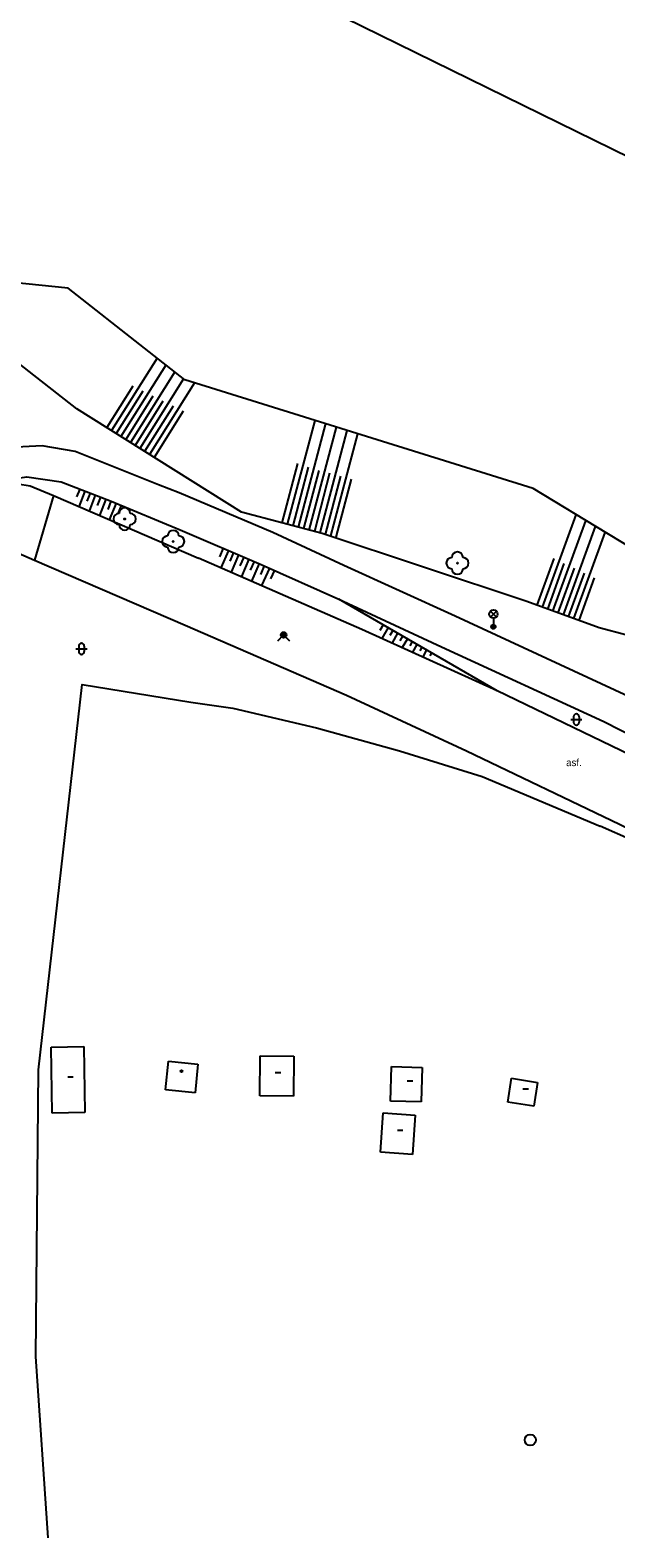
# Model space of a CAD drawing. Extents: x -598932 to -598196, y -1162207 to -1161504.
# Drawn here: x -598340.5 to -598288, y -1162207 to -1162071.8 of the extents above; entities that cross this region are included whole.
import ezdxf

# ---------------------------------------------------------------- set-up
doc = ezdxf.new("R2010")
doc.units = 0
for name, color, linetype in [('DOP - budovy nerozlisene - VP', 7, 'Continuous'), ('DOP - rozhrani ploch obecne', 7, 'Continuous'), ('Level 22', 7, 'Continuous'), ('Level 27', 7, 'Continuous'), ('Level 31', 7, 'Continuous'), ('Level 33', 7, 'Continuous'), ('Level 36', 7, 'Continuous'), ('Level 39', 7, 'Continuous'), ('TM - budovy zdene_ betonove - VP', 7, 'Continuous'), ('TM - chodniky - VP', 7, 'Continuous'), ('TM - hladina vodniho toku_ bazenu_ nadrze', 7, 'Continuous'), ('TM - horni hrana svahu', 7, 'Continuous'), ('TM - plot dreveny_ kovovy - VP', 7, 'Continuous'), ('TM - popis povrchu', 7, 'Continuous'), ('TM - rozhrani ploch obecne - VP', 7, 'Continuous'), ('TM - srafovani', 7, 'Continuous'), ('TM - vjezd na pozemek', 7, 'Continuous')]:
    doc.layers.add(name, color=color, linetype=linetype)

msp = doc.modelspace()

# ---------------------------------------------------------------- linework, layer by layer
at = {"layer": 'DOP - budovy nerozlisene - VP'}
for points in [[(-598338.59, -1162162.99), (-598335.67, -1162162.94)], [(-598338.5, -1162168.89), (-598338.59, -1162162.99)], [(-598335.67, -1162162.94), (-598335.58, -1162168.85)], [(-598319.9, -1162167.34), (-598319.87, -1162163.75)], [(-598319.87, -1162163.75), (-598316.87, -1162163.78)], [(-598316.87, -1162163.78), (-598316.9, -1162167.37)], [(-598308.21, -1162167.82), (-598308.12, -1162164.73)], [(-598308.12, -1162164.73), (-598305.37, -1162164.81)], [(-598305.37, -1162164.81), (-598305.47, -1162167.9)], [(-598297.71, -1162167.91), (-598297.37, -1162165.77)], [(-598297.37, -1162165.77), (-598295.04, -1162166.14)], [(-598295.04, -1162166.14), (-598295.38, -1162168.28)], [(-598316.9, -1162167.37), (-598319.9, -1162167.34)], [(-598305.47, -1162167.9), (-598308.21, -1162167.82)], [(-598295.38, -1162168.28), (-598297.71, -1162167.91)], [(-598335.58, -1162168.85), (-598338.5, -1162168.89)], [(-598309.11, -1162172.4), (-598308.86, -1162168.88)], [(-598308.86, -1162168.88), (-598305.99, -1162169.08)], [(-598305.99, -1162169.08), (-598306.24, -1162172.61)], [(-598306.24, -1162172.61), (-598309.11, -1162172.4)]]:
    msp.add_lwpolyline(points, dxfattribs=at)
at = {"layer": 'DOP - rozhrani ploch obecne'}
msp.add_lwpolyline([(-598338.86, -1162206.96), (-598339.99, -1162190.7), (-598339.74, -1162165.02)], dxfattribs=at)
at = {"layer": 'Level 22'}
for centre in [(-598332.02, -1162115.65), (-598327.67, -1162117.67), (-598302.21, -1162119.61)]:
    msp.add_circle(centre, 0.05, dxfattribs=at)
for centre, start, end in [((-598332.52, -1162115.65), 90, 270), ((-598332.02, -1162115.15), 0, 180), ((-598331.52, -1162115.65), 270, 90), ((-598332.02, -1162116.15), 180, 0), ((-598328.17, -1162117.67), 90, 270), ((-598327.67, -1162117.17), 0, 180), ((-598327.17, -1162117.67), 270, 90), ((-598327.67, -1162118.17), 180, 0), ((-598302.71, -1162119.61), 90, 270), ((-598302.21, -1162119.11), 0, 180), ((-598301.71, -1162119.61), 270, 90), ((-598302.21, -1162120.11), 180, 0)]:
    msp.add_arc(centre, 0.5, start, end, dxfattribs=at)
at = {"layer": 'Level 27'}
msp.add_circle((-598295.69, -1162198.19), 0.5, dxfattribs=at)
at = {"layer": 'Level 31'}
msp.add_lwpolyline([(-598318.31, -1162126.57), (-598317.78, -1162126.04), (-598317.25, -1162126.57)], dxfattribs=at)
for radius in [0.25, 0.18, 0.11]:
    msp.add_circle((-598317.78, -1162126.04), radius, dxfattribs=at)
at = {"layer": 'Level 33'}
for p, q in [((-598299.25, -1162124.45), (-598298.72, -1162123.92)), ((-598299.25, -1162123.92), (-598298.72, -1162124.45)), ((-598298.99, -1162124.56), (-598298.99, -1162125.31))]:
    msp.add_line(p, q, dxfattribs=at)
for centre, radius in [((-598298.99, -1162124.18), 0.375), ((-598298.99, -1162125.31), 0.2), ((-598298.99, -1162125.31), 0.145), ((-598298.99, -1162125.31), 0.0876)]:
    msp.add_circle(centre, radius, dxfattribs=at)
at = {"layer": 'Level 36'}
for p, q in [((-598336.39, -1162127.29), (-598335.39, -1162127.29)), ((-598336.14, -1162127.04), (-598336.14, -1162127.54)), ((-598335.64, -1162127.04), (-598335.64, -1162127.54)), ((-598291.81, -1162133.37), (-598291.81, -1162133.87)), ((-598291.31, -1162133.37), (-598291.31, -1162133.87)), ((-598292.06, -1162133.62), (-598291.06, -1162133.62))]:
    msp.add_line(p, q, dxfattribs=at)
for centre, start, end in [((-598335.89, -1162127.04), 0, 180), ((-598335.89, -1162127.54), 180, 0), ((-598291.56, -1162133.37), 0, 180), ((-598291.56, -1162133.87), 180, 0)]:
    msp.add_arc(centre, 0.25, start, end, dxfattribs=at)
at = {"layer": 'Level 39'}
for p, q in [((-598337.12, -1162165.64), (-598336.62, -1162165.64)), ((-598318.54, -1162165.27), (-598318.04, -1162165.27)), ((-598306.71, -1162166.01), (-598306.21, -1162166.01)), ((-598296.36, -1162166.71), (-598295.86, -1162166.71)), ((-598307.59, -1162170.43), (-598307.09, -1162170.43))]:
    msp.add_line(p, q, dxfattribs=at)
for radius in [0.09, 0.0398]:
    msp.add_circle((-598326.94, -1162165.14), radius, dxfattribs=at)
at = {"layer": 'TM - budovy zdene_ betonove - VP'}
for points in [[(-598328.36, -1162166.82), (-598328.1, -1162164.23)], [(-598328.1, -1162164.23), (-598325.47, -1162164.5)], [(-598325.47, -1162164.5), (-598325.72, -1162167.09)], [(-598325.72, -1162167.09), (-598328.36, -1162166.82)]]:
    msp.add_lwpolyline(points, dxfattribs=at)
at = {"layer": 'TM - chodniky - VP'}
for points in [[(-598263.93, -1162143.96), (-598276.19, -1162137), (-598286.88, -1162131.56), (-598302.43, -1162124.35), (-598312.4, -1162119.81), (-598318.74, -1162116.87), (-598327.14, -1162113.31), (-598328.98, -1162112.58), (-598336.46, -1162109.6), (-598339.42, -1162109.11), (-598342.87, -1162109.29)], [(-598342.7, -1162112.33), (-598340.5, -1162112.68), (-598338.41, -1162113.56)], [(-598341.41, -1162111.95), (-598340.79, -1162111.87), (-598337.72, -1162112.32), (-598333.23, -1162114.07), (-598327.06, -1162116.61), (-598319.78, -1162119.73), (-598312.83, -1162122.84)], [(-598338.41, -1162113.56), (-598325.4, -1162119.17)], [(-598350.21, -1162115.09), (-598350.01, -1162115.14), (-598347.47, -1162116.09), (-598342, -1162118.5), (-598340.1, -1162119.34)], [(-598340.1, -1162119.34), (-598326.61, -1162125.16), (-598312.16, -1162131.45), (-598301.39, -1162136.42)], [(-598298.65, -1162131.05), (-598310.77, -1162125.56), (-598325.4, -1162119.17)], [(-598312.83, -1162122.84), (-598303.63, -1162127.1), (-598289.09, -1162133.8), (-598277.62, -1162139.65), (-598272.63, -1162142.48)], [(-598273.8, -1162143.31), (-598285.86, -1162137.25), (-598298.65, -1162131.05)], [(-598301.39, -1162136.42), (-598287.71, -1162143.01), (-598282.29, -1162145.73), (-598276.5, -1162148.81), (-598268.49, -1162153.53), (-598261.4, -1162158.11), (-598256.68, -1162161.17), (-598251.62, -1162164.81), (-598247.22, -1162168.27), (-598242.38, -1162172.46), (-598239.58, -1162174.95), (-598235.54, -1162178.85), (-598232.27, -1162182.33), (-598225.31, -1162190.25), (-598218.38, -1162198.51)]]:
    msp.add_lwpolyline(points, dxfattribs=at)
at = {"layer": 'TM - hladina vodniho toku_ bazenu_ nadrze'}
for points in [[(-598341.89, -1162058.78), (-598331.49, -1162061.28), (-598262.79, -1162095.04)], [(-598278.41, -1162123.24), (-598288.82, -1162116.92), (-598295.43, -1162112.91), (-598326.63, -1162103.19), (-598330.25, -1162100.34), (-598337.08, -1162094.96), (-598347.31, -1162093.91)]]:
    msp.add_lwpolyline(points, dxfattribs=at)
at = {"layer": 'TM - horni hrana svahu'}
for points in [[(-598287.04, -1162126.05), (-598289.51, -1162125.42), (-598295.99, -1162123.06), (-598314.32, -1162116.96), (-598321.56, -1162115.05), (-598336.31, -1162105.77), (-598342.36, -1162101.03)], [(-598298.65, -1162131.05), (-598312.83, -1162122.84)]]:
    msp.add_lwpolyline(points, dxfattribs=at)
at = {"layer": 'TM - plot dreveny_ kovovy - VP'}
msp.add_lwpolyline([(-598339.74, -1162165.02), (-598335.83, -1162130.5), (-598326.08, -1162132.06), (-598322.32, -1162132.61), (-598314.83, -1162134.36), (-598307.4, -1162136.43), (-598300, -1162138.74), (-598289.43, -1162143.19)], dxfattribs=at)
at = {"layer": 'TM - rozhrani ploch obecne - VP'}
msp.add_lwpolyline([(-598338.41, -1162113.56), (-598340.1, -1162119.34)], dxfattribs=at)
at = {"layer": 'TM - srafovani'}
for points in [[(-598329.11, -1162101.24), (-598333.2, -1162107.73)], [(-598328.32, -1162101.86), (-598332.35, -1162108.26)], [(-598327.53, -1162102.48), (-598331.5, -1162108.79)], [(-598326.74, -1162103.1), (-598330.66, -1162109.33)], [(-598325.78, -1162103.45), (-598329.81, -1162109.86)], [(-598331.29, -1162103.75), (-598333.62, -1162107.46)], [(-598330.39, -1162104.2), (-598332.77, -1162108)], [(-598329.49, -1162104.65), (-598331.93, -1162108.53)], [(-598328.59, -1162105.1), (-598331.08, -1162109.06)], [(-598327.69, -1162105.55), (-598330.23, -1162109.59)], [(-598326.79, -1162106), (-598329.39, -1162110.13)], [(-598314.99, -1162106.82), (-598317.45, -1162116.13)], [(-598314.04, -1162107.11), (-598316.48, -1162116.39)], [(-598313.08, -1162107.41), (-598315.52, -1162116.65)], [(-598312.12, -1162107.71), (-598314.55, -1162116.9)], [(-598311.17, -1162108.01), (-598313.58, -1162117.16)], [(-598316.53, -1162110.69), (-598317.93, -1162116.01)], [(-598315.58, -1162111), (-598316.97, -1162116.26)], [(-598314.62, -1162111.31), (-598316, -1162116.52)], [(-598313.66, -1162111.56), (-598315.03, -1162116.77)], [(-598312.69, -1162111.82), (-598314.06, -1162117.03)], [(-598336.05, -1162112.98), (-598336.32, -1162113.68)], [(-598335.58, -1162113.16), (-598336.12, -1162114.55)], [(-598311.72, -1162112.07), (-598313.1, -1162117.28)], [(-598335.12, -1162113.34), (-598335.4, -1162114.06)], [(-598334.65, -1162113.52), (-598335.2, -1162114.95)], [(-598334.18, -1162113.7), (-598334.47, -1162114.43)], [(-598333.72, -1162113.88), (-598334.28, -1162115.34)], [(-598333.25, -1162114.06), (-598333.54, -1162114.81)], [(-598332.79, -1162114.25), (-598333.4, -1162115.73)], [(-598332.33, -1162114.44), (-598332.64, -1162115.19)], [(-598291.62, -1162115.29), (-598294.63, -1162123.56)], [(-598290.75, -1162115.82), (-598293.69, -1162123.9)], [(-598289.88, -1162116.34), (-598292.75, -1162124.24)], [(-598289.01, -1162116.87), (-598291.81, -1162124.58)], [(-598323.19, -1162118.27), (-598323.52, -1162119.05)], [(-598322.73, -1162118.47), (-598323.4, -1162120.03)], [(-598322.27, -1162118.66), (-598322.61, -1162119.44)], [(-598321.81, -1162118.86), (-598322.48, -1162120.42)], [(-598321.35, -1162119.06), (-598321.69, -1162119.84)], [(-598320.89, -1162119.25), (-598321.56, -1162120.82)], [(-598320.43, -1162119.45), (-598320.77, -1162120.23)], [(-598319.97, -1162119.65), (-598320.65, -1162121.22)], [(-598319.51, -1162119.85), (-598319.86, -1162120.63)], [(-598293.58, -1162119.2), (-598295.1, -1162123.38)], [(-598292.67, -1162119.64), (-598294.16, -1162123.73)], [(-598319.06, -1162120.05), (-598319.75, -1162121.61)], [(-598318.6, -1162120.25), (-598318.95, -1162121.03)], [(-598291.77, -1162120.07), (-598293.22, -1162124.07)], [(-598290.86, -1162120.51), (-598292.28, -1162124.41)], [(-598289.96, -1162120.94), (-598291.34, -1162124.75)], [(-598308.86, -1162125.14), (-598309.16, -1162125.64)], [(-598308.43, -1162125.39), (-598308.99, -1162126.35)], [(-598308, -1162125.64), (-598308.27, -1162126.1)], [(-598307.57, -1162125.89), (-598308.07, -1162126.76)], [(-598307.13, -1162126.14), (-598307.37, -1162126.56)], [(-598306.7, -1162126.39), (-598307.16, -1162127.18)], [(-598306.27, -1162126.64), (-598306.48, -1162127.01)], [(-598305.84, -1162126.89), (-598306.24, -1162127.59)], [(-598305.4, -1162127.14), (-598305.59, -1162127.47)], [(-598304.97, -1162127.39), (-598305.32, -1162128)], [(-598304.54, -1162127.64), (-598304.7, -1162127.93)]]:
    msp.add_lwpolyline(points, dxfattribs=at)
at = {"layer": 'TM - vjezd na pozemek'}
msp.add_lwpolyline([(-598286.59, -1162144.44), (-598289.43, -1162143.19)], dxfattribs=at)

# ---------------------------------------------------------------- texts
at = {"layer": 'TM - popis povrchu'}
msp.add_text('asf.', height=0.65, dxfattribs=at).set_placement((-598292.48, -1162137.8))

doc.saveas('drawing.dxf')
